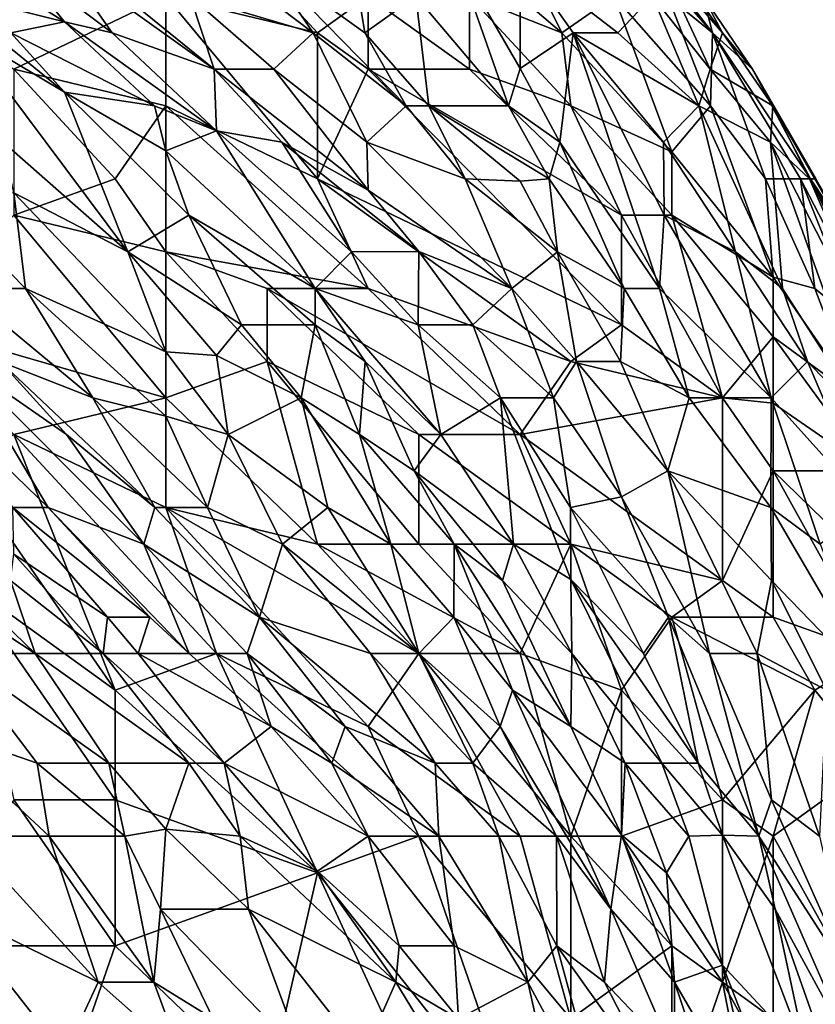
# Model space of a CAD drawing. Extents: x -0.3 to 0.3, y -0.266 to 0.266.
# Tile 428 of 430: x 0.253 to 0.279, y 0.211 to 0.243. Entities that reach past the tile are written whole.
import ezdxf

# ---------------------------------------------------------------- set-up
doc = ezdxf.new("R2010")
doc.units = 0

msp = doc.modelspace()

# ---------------------------------------------------------------- linework, layer by layer
for points in [[(0.275835, 0.243686, 1.161693), (0.272479, 0.247269, 1.163254), (0.276139, 0.242492, 1.166377)], [(0.276139, 0.242492, 1.166377), (0.272479, 0.247269, 1.163254), (0.273155, 0.2459, 1.166377)], [(0.254948, 0.242847, 1.063336), (0.249982, 0.245984, 1.061775), (0.253293, 0.244905, 1.071142)], [(0.254948, 0.242847, 1.063336), (0.251615, 0.243686, 1.049285), (0.249982, 0.245984, 1.061775)], [(0.25984, 0.241297, 1.078948), (0.254832, 0.24488, 1.078948), (0.25397, 0.246074, 1.083632)], [(0.259059, 0.243686, 1.089877), (0.25984, 0.241297, 1.078948), (0.25397, 0.246074, 1.083632)], [(0.258258, 0.243686, 1.178589), (0.263224, 0.242492, 1.178152), (0.259914, 0.246074, 1.176964)], [(0.263224, 0.242492, 1.178152), (0.264879, 0.243686, 1.177043), (0.259914, 0.246074, 1.176964)], [(0.264763, 0.242492, 1.105489), (0.261438, 0.24488, 1.103928), (0.264181, 0.246074, 1.117979)], [(0.266438, 0.243686, 1.116418), (0.264763, 0.242492, 1.105489), (0.264181, 0.246074, 1.117979)], [(0.276139, 0.242492, 1.166377), (0.273155, 0.2459, 1.166377), (0.27467, 0.243686, 1.167938)], [(0.26819, 0.245075, 1.174183), (0.271211, 0.242492, 1.174183), (0.269845, 0.245264, 1.172621)], [(0.271211, 0.242492, 1.174183), (0.26819, 0.245075, 1.174183), (0.26819, 0.243686, 1.175424)], [(0.272925, 0.243686, 1.17106), (0.269845, 0.245264, 1.172621), (0.271211, 0.242492, 1.174183)], [(0.253293, 0.241297, 1.179959), (0.258258, 0.243686, 1.178589), (0.248327, 0.24488, 1.178568)], [(0.256503, 0.242492, 1.069581), (0.254948, 0.242847, 1.063336), (0.253293, 0.244905, 1.071142)], [(0.254832, 0.24488, 1.078948), (0.256503, 0.242492, 1.069581), (0.253293, 0.244905, 1.071142)], [(0.256503, 0.242492, 1.069581), (0.254832, 0.24488, 1.078948), (0.25984, 0.241297, 1.078948)], [(0.259914, 0.24488, 1.098864), (0.263077, 0.242492, 1.099244), (0.259059, 0.243686, 1.089877)], [(0.261438, 0.24488, 1.103928), (0.263077, 0.242492, 1.099244), (0.259914, 0.24488, 1.098864)], [(0.264763, 0.242492, 1.105489), (0.266115, 0.240103, 1.100805), (0.261438, 0.24488, 1.103928)], [(0.263077, 0.242492, 1.099244), (0.261438, 0.24488, 1.103928), (0.266115, 0.240103, 1.100805)], [(0.269466, 0.240103, 1.114856), (0.266438, 0.243686, 1.116418), (0.267791, 0.24488, 1.125785)], [(0.269845, 0.244954, 1.133591), (0.269845, 0.24132, 1.121101), (0.267791, 0.24488, 1.125785)], [(0.269845, 0.24132, 1.121101), (0.269466, 0.240103, 1.114856), (0.267791, 0.24488, 1.125785)], [(0.27417, 0.243686, 1.147642), (0.273045, 0.242492, 1.138275), (0.269845, 0.244954, 1.133591)], [(0.271575, 0.242492, 1.13203), (0.269845, 0.244954, 1.133591), (0.273045, 0.242492, 1.138275)], [(0.269845, 0.24132, 1.121101), (0.269845, 0.244954, 1.133591), (0.271575, 0.242492, 1.13203)], [(0.274394, 0.24488, 1.153887), (0.276058, 0.241297, 1.149203), (0.27417, 0.243686, 1.147642)], [(0.274394, 0.24488, 1.153887), (0.274772, 0.24488, 1.157009), (0.276465, 0.242492, 1.157009)], [(0.276058, 0.241297, 1.149203), (0.274394, 0.24488, 1.153887), (0.276465, 0.242492, 1.157009)], [(0.274772, 0.24488, 1.157009), (0.275835, 0.243686, 1.161693), (0.276465, 0.242492, 1.157009)], [(0.254948, 0.240547, 1.046163), (0.251095, 0.243686, 1.046163), (0.253189, 0.242492, 1.049285)], [(0.251637, 0.242515, 1.041479), (0.251095, 0.243686, 1.046163), (0.254948, 0.240547, 1.046163)], [(0.251615, 0.243686, 1.049285), (0.254948, 0.242847, 1.063336), (0.253189, 0.242492, 1.049285)], [(0.253293, 0.241297, 1.179959), (0.258258, 0.240103, 1.180064), (0.258258, 0.243686, 1.178589)], [(0.258258, 0.243686, 1.178589), (0.263224, 0.237714, 1.180074), (0.263224, 0.242492, 1.178152)], [(0.258258, 0.240103, 1.180064), (0.263224, 0.237714, 1.180074), (0.258258, 0.243686, 1.178589)], [(0.261789, 0.241297, 1.088316), (0.259059, 0.243686, 1.089877), (0.263077, 0.242492, 1.099244)], [(0.25984, 0.241297, 1.078948), (0.259059, 0.243686, 1.089877), (0.261789, 0.241297, 1.088316)], [(0.264879, 0.241297, 1.178199), (0.264879, 0.243686, 1.177043), (0.263224, 0.242492, 1.178152)], [(0.266438, 0.243686, 1.116418), (0.266862, 0.240103, 1.103928), (0.264763, 0.242492, 1.105489)], [(0.26819, 0.241297, 1.176887), (0.26819, 0.243686, 1.175424), (0.264879, 0.243686, 1.177043)], [(0.26819, 0.241297, 1.176887), (0.264879, 0.243686, 1.177043), (0.264879, 0.241297, 1.178199)], [(0.266862, 0.240103, 1.103928), (0.266438, 0.243686, 1.116418), (0.269466, 0.240103, 1.114856)], [(0.2715, 0.240103, 1.175685), (0.26819, 0.243686, 1.175424), (0.26819, 0.241297, 1.176887)], [(0.26819, 0.243686, 1.175424), (0.2715, 0.240103, 1.175685), (0.271211, 0.242492, 1.174183)], [(0.272925, 0.243686, 1.17106), (0.271211, 0.242492, 1.174183), (0.274811, 0.238594, 1.174183)], [(0.27467, 0.243686, 1.167938), (0.272925, 0.243686, 1.17106), (0.276068, 0.240103, 1.17106)], [(0.272925, 0.243686, 1.17106), (0.274811, 0.238594, 1.174183), (0.276068, 0.240103, 1.17106)], [(0.27417, 0.243686, 1.147642), (0.27569, 0.240103, 1.142958), (0.273045, 0.242492, 1.138275)], [(0.276058, 0.241297, 1.149203), (0.27569, 0.240103, 1.142958), (0.27417, 0.243686, 1.147642)], [(0.27467, 0.243686, 1.167938), (0.276068, 0.240103, 1.17106), (0.276139, 0.242492, 1.166377)], [(0.27744, 0.241297, 1.163254), (0.275835, 0.243686, 1.161693), (0.276139, 0.242492, 1.166377)], [(0.276465, 0.242492, 1.157009), (0.275835, 0.243686, 1.161693), (0.27744, 0.241297, 1.163254)], [(0.257892, 0.240103, 1.060214), (0.253189, 0.242492, 1.049285), (0.254948, 0.242847, 1.063336)], [(0.254948, 0.242847, 1.063336), (0.256503, 0.242492, 1.069581), (0.259914, 0.239285, 1.066459)], [(0.259914, 0.239285, 1.066459), (0.257892, 0.240103, 1.060214), (0.254948, 0.242847, 1.063336)], [(0.257014, 0.235326, 1.028989), (0.251637, 0.242515, 1.041479), (0.254948, 0.240547, 1.046163)], [(0.251637, 0.242515, 1.041479), (0.257014, 0.235326, 1.028989), (0.252944, 0.238909, 1.028989)], [(0.253189, 0.242492, 1.049285), (0.257892, 0.240103, 1.060214), (0.254948, 0.240547, 1.046163)], [(0.25984, 0.241297, 1.078948), (0.259914, 0.239285, 1.066459), (0.256503, 0.242492, 1.069581)], [(0.264836, 0.238909, 1.089877), (0.261789, 0.241297, 1.088316), (0.263077, 0.242492, 1.099244)], [(0.264836, 0.238909, 1.089877), (0.263077, 0.242492, 1.099244), (0.266115, 0.240103, 1.100805)], [(0.263224, 0.242492, 1.178152), (0.263224, 0.237714, 1.180074), (0.264879, 0.241297, 1.178199)], [(0.266115, 0.240103, 1.100805), (0.264763, 0.242492, 1.105489), (0.266862, 0.240103, 1.103928)], [(0.271145, 0.238909, 1.117979), (0.269845, 0.24132, 1.121101), (0.271575, 0.242492, 1.13203)], [(0.274408, 0.234132, 1.116418), (0.271145, 0.238909, 1.117979), (0.271575, 0.242492, 1.13203)], [(0.274811, 0.238594, 1.174183), (0.271211, 0.242492, 1.174183), (0.2715, 0.240103, 1.175685)], [(0.274531, 0.238909, 1.133591), (0.271575, 0.242492, 1.13203), (0.27569, 0.240103, 1.142958)], [(0.271575, 0.242492, 1.13203), (0.273045, 0.242492, 1.138275), (0.27569, 0.240103, 1.142958)], [(0.271575, 0.242492, 1.13203), (0.274531, 0.238909, 1.133591), (0.274556, 0.23652, 1.125785)], [(0.274408, 0.234132, 1.116418), (0.271575, 0.242492, 1.13203), (0.274556, 0.23652, 1.125785)], [(0.278106, 0.240103, 1.158571), (0.276058, 0.241297, 1.149203), (0.276465, 0.242492, 1.157009)], [(0.276139, 0.242492, 1.166377), (0.276068, 0.240103, 1.17106), (0.277869, 0.237714, 1.17106)], [(0.279013, 0.237714, 1.167938), (0.276139, 0.242492, 1.166377), (0.277869, 0.237714, 1.17106)], [(0.279013, 0.237714, 1.167938), (0.279336, 0.237714, 1.166377), (0.276139, 0.242492, 1.166377)], [(0.279336, 0.237714, 1.166377), (0.27744, 0.241297, 1.163254), (0.276139, 0.242492, 1.166377)], [(0.278106, 0.240103, 1.158571), (0.276465, 0.242492, 1.157009), (0.27744, 0.241297, 1.163254)], [(0.258258, 0.240103, 1.180064), (0.253293, 0.241297, 1.179959), (0.256603, 0.237714, 1.180972)], [(0.256603, 0.237714, 1.180972), (0.253293, 0.241297, 1.179959), (0.253293, 0.23652, 1.181538)], [(0.264879, 0.237344, 1.082071), (0.25984, 0.241297, 1.078948), (0.261789, 0.241297, 1.088316)], [(0.264879, 0.237344, 1.082071), (0.262052, 0.238909, 1.075826), (0.25984, 0.241297, 1.078948)], [(0.262052, 0.238909, 1.075826), (0.259914, 0.239285, 1.066459), (0.25984, 0.241297, 1.078948)], [(0.264879, 0.237344, 1.082071), (0.261789, 0.241297, 1.088316), (0.264836, 0.238909, 1.089877)], [(0.273155, 0.232937, 1.178676), (0.264879, 0.241297, 1.178199), (0.263224, 0.237714, 1.180074)], [(0.273155, 0.23652, 1.176782), (0.26819, 0.241297, 1.176887), (0.264879, 0.241297, 1.178199)], [(0.273155, 0.232937, 1.178676), (0.273155, 0.23652, 1.176782), (0.264879, 0.241297, 1.178199)], [(0.2715, 0.240103, 1.175685), (0.26819, 0.241297, 1.176887), (0.273155, 0.23652, 1.176782)], [(0.269466, 0.240103, 1.114856), (0.269845, 0.24132, 1.121101), (0.271145, 0.238909, 1.117979)], [(0.27569, 0.240103, 1.142958), (0.276058, 0.241297, 1.149203), (0.278031, 0.238909, 1.152326)], [(0.278031, 0.238909, 1.152326), (0.276058, 0.241297, 1.149203), (0.278106, 0.240103, 1.158571)], [(0.27951, 0.237714, 1.164815), (0.27744, 0.241297, 1.163254), (0.279336, 0.237714, 1.166377)], [(0.280849, 0.235326, 1.160132), (0.27744, 0.241297, 1.163254), (0.27951, 0.237714, 1.164815)], [(0.278106, 0.240103, 1.158571), (0.27744, 0.241297, 1.163254), (0.280849, 0.235326, 1.160132)], [(0.254948, 0.240547, 1.046163), (0.257892, 0.240103, 1.060214), (0.258258, 0.238632, 1.052408)], [(0.259017, 0.23652, 1.044602), (0.254948, 0.240547, 1.046163), (0.258258, 0.238632, 1.052408)], [(0.259017, 0.23652, 1.044602), (0.257014, 0.235326, 1.028989), (0.254948, 0.240547, 1.046163)], [(0.258258, 0.235326, 1.181716), (0.258258, 0.240103, 1.180064), (0.256603, 0.237714, 1.180972)], [(0.258258, 0.238632, 1.052408), (0.257892, 0.240103, 1.060214), (0.259914, 0.239285, 1.066459)], [(0.264879, 0.234132, 1.180908), (0.263224, 0.237714, 1.180074), (0.258258, 0.240103, 1.180064)], [(0.264879, 0.234132, 1.180908), (0.258258, 0.240103, 1.180064), (0.258258, 0.235326, 1.181716)], [(0.264836, 0.238909, 1.089877), (0.266115, 0.240103, 1.100805), (0.268045, 0.237714, 1.099244)], [(0.266115, 0.240103, 1.100805), (0.266862, 0.240103, 1.103928), (0.268045, 0.237714, 1.099244)], [(0.270793, 0.237714, 1.111734), (0.266862, 0.240103, 1.103928), (0.269466, 0.240103, 1.114856)], [(0.269845, 0.237634, 1.10705), (0.266862, 0.240103, 1.103928), (0.270793, 0.237714, 1.111734)], [(0.268045, 0.237714, 1.099244), (0.266862, 0.240103, 1.103928), (0.269845, 0.237634, 1.10705)], [(0.270793, 0.237714, 1.111734), (0.269466, 0.240103, 1.114856), (0.271145, 0.238909, 1.117979)], [(0.274811, 0.23652, 1.175675), (0.2715, 0.240103, 1.175685), (0.273155, 0.23652, 1.176782)], [(0.2715, 0.240103, 1.175685), (0.274811, 0.23652, 1.175675), (0.274811, 0.238594, 1.174183)], [(0.276886, 0.235326, 1.133591), (0.274531, 0.238909, 1.133591), (0.27569, 0.240103, 1.142958)], [(0.276068, 0.240103, 1.17106), (0.274811, 0.238594, 1.174183), (0.278121, 0.234494, 1.174183)], [(0.278428, 0.234132, 1.138275), (0.27569, 0.240103, 1.142958), (0.278031, 0.238909, 1.152326)], [(0.278428, 0.234132, 1.138275), (0.276886, 0.235326, 1.133591), (0.27569, 0.240103, 1.142958)], [(0.276068, 0.240103, 1.17106), (0.278121, 0.234494, 1.174183), (0.277869, 0.237714, 1.17106)], [(0.278031, 0.238909, 1.152326), (0.278106, 0.240103, 1.158571), (0.279312, 0.237714, 1.157009)], [(0.279312, 0.237714, 1.157009), (0.278106, 0.240103, 1.158571), (0.280849, 0.235326, 1.160132)], [(0.258258, 0.238632, 1.052408), (0.259914, 0.239285, 1.066459), (0.263143, 0.234132, 1.053969)], [(0.264327, 0.235326, 1.06802), (0.259914, 0.239285, 1.066459), (0.262052, 0.238909, 1.075826)], [(0.263143, 0.234132, 1.053969), (0.259914, 0.239285, 1.066459), (0.264327, 0.235326, 1.06802)], [(0.253293, 0.237258, 1.021183), (0.252944, 0.238909, 1.028989), (0.257014, 0.235326, 1.028989)], [(0.264879, 0.237344, 1.082071), (0.266534, 0.235342, 1.08051), (0.262052, 0.238909, 1.075826)], [(0.266534, 0.235342, 1.08051), (0.264327, 0.235326, 1.06802), (0.262052, 0.238909, 1.075826)], [(0.264836, 0.238909, 1.089877), (0.268045, 0.237714, 1.099244), (0.269575, 0.234132, 1.091438)], [(0.264836, 0.238909, 1.089877), (0.269575, 0.234132, 1.091438), (0.264879, 0.237344, 1.082071)], [(0.270793, 0.237714, 1.111734), (0.271145, 0.238909, 1.117979), (0.273244, 0.234132, 1.110173)], [(0.274408, 0.234132, 1.116418), (0.273244, 0.234132, 1.110173), (0.271145, 0.238909, 1.117979)], [(0.274556, 0.23652, 1.125785), (0.274531, 0.238909, 1.133591), (0.276886, 0.235326, 1.133591)], [(0.278031, 0.238909, 1.152326), (0.279312, 0.237714, 1.157009), (0.28294, 0.229355, 1.152326)], [(0.281431, 0.22944, 1.141397), (0.278031, 0.238909, 1.152326), (0.28294, 0.229355, 1.152326)], [(0.278031, 0.238909, 1.152326), (0.281431, 0.22944, 1.141397), (0.278428, 0.234132, 1.138275)], [(0.263143, 0.234132, 1.053969), (0.259017, 0.23652, 1.044602), (0.258258, 0.238632, 1.052408)], [(0.274811, 0.238594, 1.174183), (0.274811, 0.23652, 1.175675), (0.278121, 0.234494, 1.174183)], [(0.25367, 0.234132, 1.005571), (0.250156, 0.237714, 1.008694), (0.253293, 0.237258, 1.021183)], [(0.250156, 0.237714, 1.008694), (0.25367, 0.234132, 1.005571), (0.251556, 0.234132, 0.994643)], [(0.258258, 0.235326, 1.181716), (0.256603, 0.237714, 1.180972), (0.253293, 0.23652, 1.181538)], [(0.273155, 0.232937, 1.178676), (0.263224, 0.237714, 1.180074), (0.2715, 0.231743, 1.180001)], [(0.264879, 0.234132, 1.180908), (0.2715, 0.231743, 1.180001), (0.263224, 0.237714, 1.180074)], [(0.268045, 0.237714, 1.099244), (0.269845, 0.237634, 1.10705), (0.271068, 0.235326, 1.103928)], [(0.269575, 0.234132, 1.091438), (0.268045, 0.237714, 1.099244), (0.271068, 0.235326, 1.103928)], [(0.270793, 0.237714, 1.111734), (0.271068, 0.235326, 1.103928), (0.269845, 0.237634, 1.10705)], [(0.271068, 0.235326, 1.103928), (0.270793, 0.237714, 1.111734), (0.273244, 0.234132, 1.110173)], [(0.277869, 0.237714, 1.17106), (0.279485, 0.234132, 1.172621), (0.279013, 0.237714, 1.167938)], [(0.277869, 0.237714, 1.17106), (0.278121, 0.234494, 1.174183), (0.279485, 0.234132, 1.172621)], [(0.279013, 0.237714, 1.167938), (0.279485, 0.234132, 1.172621), (0.280917, 0.232937, 1.17106)], [(0.282728, 0.230549, 1.169499), (0.279013, 0.237714, 1.167938), (0.280917, 0.232937, 1.17106)], [(0.279336, 0.237714, 1.166377), (0.279013, 0.237714, 1.167938), (0.282728, 0.230549, 1.169499)], [(0.279312, 0.237714, 1.157009), (0.280849, 0.235326, 1.160132), (0.283169, 0.230549, 1.160132)], [(0.283169, 0.230549, 1.160132), (0.28294, 0.229355, 1.152326), (0.279312, 0.237714, 1.157009)], [(0.280919, 0.235326, 1.163254), (0.27951, 0.237714, 1.164815), (0.279336, 0.237714, 1.166377)], [(0.279336, 0.237714, 1.166377), (0.282999, 0.230549, 1.167938), (0.280919, 0.235326, 1.163254)], [(0.282728, 0.230549, 1.169499), (0.282999, 0.230549, 1.167938), (0.279336, 0.237714, 1.166377)], [(0.266534, 0.235342, 1.08051), (0.264879, 0.237344, 1.082071), (0.269575, 0.234132, 1.091438)], [(0.257014, 0.235326, 1.028989), (0.258258, 0.232059, 1.018061), (0.253293, 0.237258, 1.021183)], [(0.253293, 0.237258, 1.021183), (0.258258, 0.232059, 1.018061), (0.25367, 0.234132, 1.005571)], [(0.258258, 0.230549, 1.183109), (0.253293, 0.23652, 1.181538), (0.249982, 0.232937, 1.182178)], [(0.258258, 0.230549, 1.183109), (0.258258, 0.235326, 1.181716), (0.253293, 0.23652, 1.181538)], [(0.260734, 0.232937, 1.035234), (0.257014, 0.235326, 1.028989), (0.259017, 0.23652, 1.044602)], [(0.263143, 0.234132, 1.053969), (0.263142, 0.232937, 1.047724), (0.259017, 0.23652, 1.044602)], [(0.263142, 0.232937, 1.047724), (0.260734, 0.232937, 1.035234), (0.259017, 0.23652, 1.044602)], [(0.276466, 0.230549, 1.178306), (0.274811, 0.23652, 1.175675), (0.273155, 0.23652, 1.176782)], [(0.276466, 0.230549, 1.178306), (0.273155, 0.23652, 1.176782), (0.273155, 0.232937, 1.178676)], [(0.278059, 0.230549, 1.124224), (0.274408, 0.234132, 1.116418), (0.274556, 0.23652, 1.125785)], [(0.278059, 0.230549, 1.124224), (0.274556, 0.23652, 1.125785), (0.276886, 0.235326, 1.133591)], [(0.276466, 0.230549, 1.178306), (0.278121, 0.232544, 1.175744), (0.274811, 0.23652, 1.175675)], [(0.274811, 0.23652, 1.175675), (0.278121, 0.232544, 1.175744), (0.278121, 0.234494, 1.174183)], [(0.259914, 0.231939, 1.025867), (0.257014, 0.235326, 1.028989), (0.260734, 0.232937, 1.035234)], [(0.258258, 0.232059, 1.018061), (0.257014, 0.235326, 1.028989), (0.259914, 0.231939, 1.025867)], [(0.261569, 0.234132, 1.181663), (0.264879, 0.234132, 1.180908), (0.258258, 0.235326, 1.181716)], [(0.261569, 0.234132, 1.181663), (0.258258, 0.235326, 1.181716), (0.261569, 0.231743, 1.18237)], [(0.261569, 0.231743, 1.18237), (0.258258, 0.235326, 1.181716), (0.258258, 0.230549, 1.183109)], [(0.263143, 0.234132, 1.053969), (0.264327, 0.235326, 1.06802), (0.266516, 0.232937, 1.06802)], [(0.266516, 0.232937, 1.06802), (0.264327, 0.235326, 1.06802), (0.266534, 0.235342, 1.08051)], [(0.268301, 0.232937, 1.078948), (0.266516, 0.232937, 1.06802), (0.266534, 0.235342, 1.08051)], [(0.268301, 0.232937, 1.078948), (0.266534, 0.235342, 1.08051), (0.269575, 0.234132, 1.091438)], [(0.271686, 0.231743, 1.092999), (0.269575, 0.234132, 1.091438), (0.271068, 0.235326, 1.103928)], [(0.27313, 0.231743, 1.100805), (0.271068, 0.235326, 1.103928), (0.273244, 0.234132, 1.110173)], [(0.271686, 0.231743, 1.092999), (0.271068, 0.235326, 1.103928), (0.27313, 0.231743, 1.100805)], [(0.276886, 0.235326, 1.133591), (0.278428, 0.234132, 1.138275), (0.279238, 0.231743, 1.135152)], [(0.278059, 0.230549, 1.124224), (0.276886, 0.235326, 1.133591), (0.279238, 0.231743, 1.135152)], [(0.278121, 0.232544, 1.175744), (0.280843, 0.230549, 1.174183), (0.278121, 0.234494, 1.174183)], [(0.279485, 0.234132, 1.172621), (0.278121, 0.234494, 1.174183), (0.280843, 0.230549, 1.174183)], [(0.25367, 0.234132, 1.005571), (0.25587, 0.230549, 0.997765), (0.251556, 0.234132, 0.994643)], [(0.25587, 0.230549, 0.997765), (0.252839, 0.231743, 0.988398), (0.251556, 0.234132, 0.994643)], [(0.258258, 0.229948, 1.007132), (0.25367, 0.234132, 1.005571), (0.258258, 0.232059, 1.018061)], [(0.25587, 0.230549, 0.997765), (0.25367, 0.234132, 1.005571), (0.258258, 0.229948, 1.007132)], [(0.261569, 0.234132, 1.181663), (0.269845, 0.229355, 1.181724), (0.264879, 0.234132, 1.180908)], [(0.266534, 0.229355, 1.182408), (0.269845, 0.229355, 1.181724), (0.261569, 0.234132, 1.181663)], [(0.266534, 0.229355, 1.182408), (0.261569, 0.234132, 1.181663), (0.261569, 0.231743, 1.18237)], [(0.264773, 0.231743, 1.050846), (0.263142, 0.232937, 1.047724), (0.263143, 0.234132, 1.053969)], [(0.267255, 0.229355, 1.053969), (0.263143, 0.234132, 1.053969), (0.266516, 0.232937, 1.06802)], [(0.264773, 0.231743, 1.050846), (0.263143, 0.234132, 1.053969), (0.267255, 0.229355, 1.053969)], [(0.269845, 0.229355, 1.181724), (0.2715, 0.231743, 1.180001), (0.264879, 0.234132, 1.180908)], [(0.268301, 0.232937, 1.078948), (0.269575, 0.234132, 1.091438), (0.270934, 0.230549, 1.083632)], [(0.270934, 0.230549, 1.083632), (0.269575, 0.234132, 1.091438), (0.271686, 0.231743, 1.092999)], [(0.273244, 0.234132, 1.110173), (0.275371, 0.230549, 1.108611), (0.27313, 0.231743, 1.100805)], [(0.273244, 0.234132, 1.110173), (0.274408, 0.234132, 1.116418), (0.275371, 0.230549, 1.108611)], [(0.275371, 0.230549, 1.108611), (0.274408, 0.234132, 1.116418), (0.278059, 0.230549, 1.124224)], [(0.279238, 0.231743, 1.135152), (0.278428, 0.234132, 1.138275), (0.281431, 0.22944, 1.141397)], [(0.279485, 0.234132, 1.172621), (0.280843, 0.230549, 1.174183), (0.280917, 0.232937, 1.17106)], [(0.253293, 0.229355, 1.183164), (0.258258, 0.230549, 1.183109), (0.249982, 0.232937, 1.182178)], [(0.262682, 0.230549, 1.033673), (0.259914, 0.231939, 1.025867), (0.260734, 0.232937, 1.035234)], [(0.263142, 0.232937, 1.047724), (0.262682, 0.230549, 1.033673), (0.260734, 0.232937, 1.035234)], [(0.26459, 0.229355, 1.038357), (0.262682, 0.230549, 1.033673), (0.263142, 0.232937, 1.047724)], [(0.26459, 0.229355, 1.038357), (0.263142, 0.232937, 1.047724), (0.264773, 0.231743, 1.050846)], [(0.268301, 0.232937, 1.078948), (0.269207, 0.230549, 1.072703), (0.266516, 0.232937, 1.06802)], [(0.267255, 0.229355, 1.053969), (0.266516, 0.232937, 1.06802), (0.269207, 0.230549, 1.072703)], [(0.269207, 0.230549, 1.072703), (0.268301, 0.232937, 1.078948), (0.270934, 0.230549, 1.083632)], [(0.276466, 0.230549, 1.178306), (0.273155, 0.232937, 1.178676), (0.2715, 0.231743, 1.180001)], [(0.278121, 0.232544, 1.175744), (0.276466, 0.230549, 1.178306), (0.278121, 0.23038, 1.177305)], [(0.280843, 0.230549, 1.174183), (0.278121, 0.232544, 1.175744), (0.28132, 0.22816, 1.175744)], [(0.278121, 0.232544, 1.175744), (0.278121, 0.23038, 1.177305), (0.28132, 0.22816, 1.175744)], [(0.258258, 0.232059, 1.018061), (0.259914, 0.231939, 1.025867), (0.260297, 0.229355, 1.014938)], [(0.258258, 0.232059, 1.018061), (0.260297, 0.229355, 1.014938), (0.258258, 0.229948, 1.007132)], [(0.262682, 0.230549, 1.033673), (0.260297, 0.229355, 1.014938), (0.259914, 0.231939, 1.025867)], [(0.252839, 0.231743, 0.988398), (0.25501, 0.229355, 0.986837), (0.251567, 0.231743, 0.982153)], [(0.257545, 0.225772, 0.982153), (0.251567, 0.231743, 0.982153), (0.25501, 0.229355, 0.986837)], [(0.254415, 0.226966, 0.971224), (0.251939, 0.229355, 0.971224), (0.251567, 0.231743, 0.982153)], [(0.257545, 0.225772, 0.982153), (0.254415, 0.226966, 0.971224), (0.251567, 0.231743, 0.982153)], [(0.25587, 0.230549, 0.997765), (0.257896, 0.226966, 0.989959), (0.252839, 0.231743, 0.988398)], [(0.257896, 0.226966, 0.989959), (0.25501, 0.229355, 0.986837), (0.252839, 0.231743, 0.988398)], [(0.263224, 0.225772, 1.184086), (0.261569, 0.231743, 1.18237), (0.258258, 0.230549, 1.183109)], [(0.266534, 0.225772, 1.183791), (0.266534, 0.229355, 1.182408), (0.261569, 0.231743, 1.18237)], [(0.263224, 0.225772, 1.184086), (0.266534, 0.225772, 1.183791), (0.261569, 0.231743, 1.18237)], [(0.26459, 0.229355, 1.038357), (0.264773, 0.231743, 1.050846), (0.266379, 0.22816, 1.04304)], [(0.266379, 0.22816, 1.04304), (0.264773, 0.231743, 1.050846), (0.267255, 0.229355, 1.053969)], [(0.276466, 0.230549, 1.178306), (0.2715, 0.231743, 1.180001), (0.269845, 0.229355, 1.181724)], [(0.270934, 0.230549, 1.083632), (0.271686, 0.231743, 1.092999), (0.273155, 0.227318, 1.083632)], [(0.271686, 0.231743, 1.092999), (0.27313, 0.231743, 1.100805), (0.274676, 0.22816, 1.096122)], [(0.273155, 0.227318, 1.083632), (0.271686, 0.231743, 1.092999), (0.274676, 0.22816, 1.096122)], [(0.274676, 0.22816, 1.096122), (0.27313, 0.231743, 1.100805), (0.275371, 0.230549, 1.108611)], [(0.279238, 0.231743, 1.135152), (0.281278, 0.226966, 1.13203), (0.278059, 0.230549, 1.124224)], [(0.281278, 0.226966, 1.13203), (0.279238, 0.231743, 1.135152), (0.281431, 0.22944, 1.141397)], [(0.258258, 0.226966, 1.1839), (0.258258, 0.230549, 1.183109), (0.253293, 0.229355, 1.183164)], [(0.259623, 0.226966, 0.999326), (0.25587, 0.230549, 0.997765), (0.258258, 0.229948, 1.007132)], [(0.259623, 0.226966, 0.999326), (0.257896, 0.226966, 0.989959), (0.25587, 0.230549, 0.997765)], [(0.263224, 0.225772, 1.184086), (0.258258, 0.230549, 1.183109), (0.258258, 0.226966, 1.1839)], [(0.262682, 0.230549, 1.033673), (0.263555, 0.226966, 1.021183), (0.260297, 0.229355, 1.014938)], [(0.265621, 0.225772, 1.027428), (0.262682, 0.230549, 1.033673), (0.26459, 0.229355, 1.038357)], [(0.263555, 0.226966, 1.021183), (0.262682, 0.230549, 1.033673), (0.265621, 0.225772, 1.027428)], [(0.267255, 0.229355, 1.053969), (0.269207, 0.230549, 1.072703), (0.26963, 0.225772, 1.052408)], [(0.271492, 0.226966, 1.071142), (0.269207, 0.230549, 1.072703), (0.270934, 0.230549, 1.083632)], [(0.2715, 0.224617, 1.060214), (0.269207, 0.230549, 1.072703), (0.271492, 0.226966, 1.071142)], [(0.26963, 0.225772, 1.052408), (0.269207, 0.230549, 1.072703), (0.2715, 0.224617, 1.060214)], [(0.276466, 0.224578, 1.181821), (0.276466, 0.230549, 1.178306), (0.269845, 0.229355, 1.181724)], [(0.270934, 0.230549, 1.083632), (0.273155, 0.227318, 1.083632), (0.271492, 0.226966, 1.071142)], [(0.278047, 0.226966, 1.111734), (0.274676, 0.22816, 1.096122), (0.275371, 0.230549, 1.108611)], [(0.275371, 0.230549, 1.108611), (0.278059, 0.230549, 1.124224), (0.278047, 0.226966, 1.111734)], [(0.278121, 0.22816, 1.178779), (0.278121, 0.23038, 1.177305), (0.276466, 0.230549, 1.178306)], [(0.276466, 0.224578, 1.181821), (0.278121, 0.22816, 1.178779), (0.276466, 0.230549, 1.178306)], [(0.278047, 0.226966, 1.111734), (0.278059, 0.230549, 1.124224), (0.27966, 0.225772, 1.117979)], [(0.27966, 0.225772, 1.117979), (0.278059, 0.230549, 1.124224), (0.281278, 0.226966, 1.13203)], [(0.278121, 0.22816, 1.178779), (0.28132, 0.22816, 1.175744), (0.278121, 0.23038, 1.177305)], [(0.258258, 0.229948, 1.007132), (0.260297, 0.229355, 1.014938), (0.259623, 0.226966, 0.999326)], [(0.253293, 0.229355, 1.183164), (0.251637, 0.22816, 1.183116), (0.256603, 0.220995, 1.184611)], [(0.254415, 0.226966, 0.971224), (0.253257, 0.226966, 0.964979), (0.251939, 0.229355, 0.971224)], [(0.259914, 0.222189, 1.184895), (0.258258, 0.226966, 1.1839), (0.253293, 0.229355, 1.183164)], [(0.256603, 0.220995, 1.184611), (0.259914, 0.222189, 1.184895), (0.253293, 0.229355, 1.183164)], [(0.257545, 0.225772, 0.982153), (0.25501, 0.229355, 0.986837), (0.257896, 0.226966, 0.989959)], [(0.259623, 0.226966, 0.999326), (0.260297, 0.229355, 1.014938), (0.262073, 0.225772, 1.007132)], [(0.262073, 0.225772, 1.007132), (0.260297, 0.229355, 1.014938), (0.263555, 0.226966, 1.021183)], [(0.266379, 0.22816, 1.04304), (0.267693, 0.225772, 1.039918), (0.26459, 0.229355, 1.038357)], [(0.267693, 0.225772, 1.039918), (0.265621, 0.225772, 1.027428), (0.26459, 0.229355, 1.038357)], [(0.266379, 0.22816, 1.04304), (0.267255, 0.229355, 1.053969), (0.26963, 0.225772, 1.052408)], [(0.266534, 0.225772, 1.183791), (0.2715, 0.225772, 1.182979), (0.266534, 0.229355, 1.182408)], [(0.2715, 0.225772, 1.182979), (0.269845, 0.229355, 1.181724), (0.266534, 0.229355, 1.182408)], [(0.269845, 0.229355, 1.181724), (0.2715, 0.225772, 1.182979), (0.276466, 0.224578, 1.181821)], [(0.251637, 0.224578, 1.183379), (0.256603, 0.220995, 1.184611), (0.251637, 0.22816, 1.183116)], [(0.267693, 0.225772, 1.039918), (0.266379, 0.22816, 1.04304), (0.269274, 0.224578, 1.044602)], [(0.269274, 0.224578, 1.044602), (0.266379, 0.22816, 1.04304), (0.26963, 0.225772, 1.052408)], [(0.273155, 0.227318, 1.083632), (0.274676, 0.22816, 1.096122), (0.276037, 0.222189, 1.082071)], [(0.274676, 0.22816, 1.096122), (0.278047, 0.226966, 1.111734), (0.278066, 0.224578, 1.103928)], [(0.278066, 0.224578, 1.103928), (0.2776, 0.222189, 1.092999), (0.274676, 0.22816, 1.096122)], [(0.276037, 0.222189, 1.082071), (0.274676, 0.22816, 1.096122), (0.2776, 0.222189, 1.092999)], [(0.278121, 0.223383, 1.181603), (0.278121, 0.22816, 1.178779), (0.276466, 0.224578, 1.181821)], [(0.28132, 0.22816, 1.175744), (0.278121, 0.22816, 1.178779), (0.283037, 0.223383, 1.177305)], [(0.278121, 0.22816, 1.178779), (0.278121, 0.223383, 1.181603), (0.281431, 0.222189, 1.179888)], [(0.281431, 0.222189, 1.179888), (0.283037, 0.223383, 1.177305), (0.278121, 0.22816, 1.178779)], [(0.273155, 0.227318, 1.083632), (0.274692, 0.223383, 1.077387), (0.271492, 0.226966, 1.071142)], [(0.276037, 0.222189, 1.082071), (0.274692, 0.223383, 1.077387), (0.273155, 0.227318, 1.083632)], [(0.253293, 0.225445, 0.957173), (0.253257, 0.226966, 0.964979), (0.256349, 0.223383, 0.963418)], [(0.253257, 0.226966, 0.964979), (0.254415, 0.226966, 0.971224), (0.257736, 0.223383, 0.971224)], [(0.256349, 0.223383, 0.963418), (0.253257, 0.226966, 0.964979), (0.257736, 0.223383, 0.971224)], [(0.254415, 0.226966, 0.971224), (0.257545, 0.225772, 0.982153), (0.259021, 0.222189, 0.972786)], [(0.254415, 0.226966, 0.971224), (0.259021, 0.222189, 0.972786), (0.257736, 0.223383, 0.971224)], [(0.257896, 0.226966, 0.989959), (0.261325, 0.223383, 0.99152), (0.257545, 0.225772, 0.982153)], [(0.259623, 0.226966, 0.999326), (0.261325, 0.223383, 0.99152), (0.257896, 0.226966, 0.989959)], [(0.258258, 0.226966, 1.1839), (0.266534, 0.222189, 1.185008), (0.263224, 0.225772, 1.184086)], [(0.264879, 0.2198, 1.185493), (0.266534, 0.222189, 1.185008), (0.258258, 0.226966, 1.1839)], [(0.259914, 0.222189, 1.184895), (0.264879, 0.2198, 1.185493), (0.258258, 0.226966, 1.1839)], [(0.262073, 0.225772, 1.007132), (0.261325, 0.223383, 0.99152), (0.259623, 0.226966, 0.999326)], [(0.263555, 0.226966, 1.021183), (0.266534, 0.222191, 1.0165), (0.262073, 0.225772, 1.007132)], [(0.265621, 0.225772, 1.027428), (0.266534, 0.222191, 1.0165), (0.263555, 0.226966, 1.021183)], [(0.274692, 0.223383, 1.077387), (0.273875, 0.222189, 1.066459), (0.271492, 0.226966, 1.071142)], [(0.2715, 0.224617, 1.060214), (0.271492, 0.226966, 1.071142), (0.273875, 0.222189, 1.066459)], [(0.27966, 0.225772, 1.117979), (0.281526, 0.220995, 1.114856), (0.278047, 0.226966, 1.111734)], [(0.281526, 0.220995, 1.114856), (0.278066, 0.224578, 1.103928), (0.278047, 0.226966, 1.111734)], [(0.248327, 0.225912, 0.936878), (0.251516, 0.224578, 0.944684), (0.253987, 0.222189, 0.946245)], [(0.251331, 0.222189, 0.935316), (0.248327, 0.225912, 0.936878), (0.253987, 0.222189, 0.946245)], [(0.261325, 0.223383, 0.99152), (0.260923, 0.222189, 0.983714), (0.257545, 0.225772, 0.982153)], [(0.259021, 0.222189, 0.972786), (0.257545, 0.225772, 0.982153), (0.260923, 0.222189, 0.983714)], [(0.261325, 0.223383, 0.99152), (0.262073, 0.225772, 1.007132), (0.264955, 0.222189, 1.007132)], [(0.264955, 0.222189, 1.007132), (0.262073, 0.225772, 1.007132), (0.266534, 0.222191, 1.0165)], [(0.269845, 0.222189, 1.184731), (0.266534, 0.225772, 1.183791), (0.263224, 0.225772, 1.184086)], [(0.266534, 0.222189, 1.185008), (0.269845, 0.222189, 1.184731), (0.263224, 0.225772, 1.184086)], [(0.267676, 0.223383, 1.028989), (0.265621, 0.225772, 1.027428), (0.267693, 0.225772, 1.039918)], [(0.267676, 0.223383, 1.028989), (0.266534, 0.222191, 1.0165), (0.265621, 0.225772, 1.027428)], [(0.269845, 0.222189, 1.184731), (0.2715, 0.225772, 1.182979), (0.266534, 0.225772, 1.183791)], [(0.269591, 0.220995, 1.030551), (0.267676, 0.223383, 1.028989), (0.267693, 0.225772, 1.039918)], [(0.2715, 0.219802, 1.038357), (0.267693, 0.225772, 1.039918), (0.269274, 0.224578, 1.044602)], [(0.269591, 0.220995, 1.030551), (0.267693, 0.225772, 1.039918), (0.2715, 0.219802, 1.038357)], [(0.269274, 0.224578, 1.044602), (0.26963, 0.225772, 1.052408), (0.271538, 0.222189, 1.049285)], [(0.271538, 0.222189, 1.049285), (0.26963, 0.225772, 1.052408), (0.2715, 0.224617, 1.060214)], [(0.269845, 0.222189, 1.184731), (0.273155, 0.220995, 1.184563), (0.2715, 0.225772, 1.182979)], [(0.274811, 0.223383, 1.183104), (0.276466, 0.224578, 1.181821), (0.2715, 0.225772, 1.182979)], [(0.274811, 0.223383, 1.183104), (0.2715, 0.225772, 1.182979), (0.273155, 0.220995, 1.184563)], [(0.25318, 0.224578, 0.95249), (0.253293, 0.225445, 0.957173), (0.256216, 0.222189, 0.957173)], [(0.256216, 0.222189, 0.957173), (0.253293, 0.225445, 0.957173), (0.256349, 0.223383, 0.963418)], [(0.251516, 0.224578, 0.944684), (0.25318, 0.224578, 0.95249), (0.253987, 0.222189, 0.946245)], [(0.256603, 0.217412, 1.184835), (0.256603, 0.220995, 1.184611), (0.251637, 0.224578, 1.183379)], [(0.253293, 0.217412, 1.18395), (0.256603, 0.217412, 1.184835), (0.251637, 0.224578, 1.183379)], [(0.253987, 0.222189, 0.946245), (0.25318, 0.224578, 0.95249), (0.256216, 0.222189, 0.957173)], [(0.271538, 0.222189, 1.049285), (0.2715, 0.219802, 1.038357), (0.269274, 0.224578, 1.044602)], [(0.275667, 0.218606, 1.064897), (0.2715, 0.224617, 1.060214), (0.273875, 0.222189, 1.066459)], [(0.271538, 0.222189, 1.049285), (0.2715, 0.224617, 1.060214), (0.274475, 0.218606, 1.05553)], [(0.275667, 0.218606, 1.064897), (0.274475, 0.218606, 1.05553), (0.2715, 0.224617, 1.060214)], [(0.278121, 0.223383, 1.181603), (0.276466, 0.224578, 1.181821), (0.274811, 0.223383, 1.183104)], [(0.2776, 0.222189, 1.092999), (0.278066, 0.224578, 1.103928), (0.279868, 0.220995, 1.103928)], [(0.279868, 0.220995, 1.103928), (0.278066, 0.224578, 1.103928), (0.281526, 0.220995, 1.114856)], [(0.256216, 0.222189, 0.957173), (0.256349, 0.223383, 0.963418), (0.257351, 0.222189, 0.963418)], [(0.257351, 0.222189, 0.963418), (0.256349, 0.223383, 0.963418), (0.257736, 0.223383, 0.971224)], [(0.257736, 0.223383, 0.971224), (0.259021, 0.222189, 0.972786), (0.257351, 0.222189, 0.963418)], [(0.260923, 0.222189, 0.983714), (0.261325, 0.223383, 0.99152), (0.264122, 0.2198, 0.99152)], [(0.267063, 0.218606, 1.00401), (0.261325, 0.223383, 0.99152), (0.264955, 0.222189, 1.007132)], [(0.264122, 0.2198, 0.99152), (0.261325, 0.223383, 0.99152), (0.267063, 0.218606, 1.00401)], [(0.266534, 0.222191, 1.0165), (0.267676, 0.223383, 1.028989), (0.269197, 0.2198, 1.022745)], [(0.269591, 0.220995, 1.030551), (0.269197, 0.2198, 1.022745), (0.267676, 0.223383, 1.028989)], [(0.276466, 0.217412, 1.18482), (0.274811, 0.223383, 1.183104), (0.273155, 0.220995, 1.184563)], [(0.275667, 0.218606, 1.064897), (0.273875, 0.222189, 1.066459), (0.274692, 0.223383, 1.077387)], [(0.276037, 0.222189, 1.082071), (0.27765, 0.216218, 1.071142), (0.274692, 0.223383, 1.077387)], [(0.27765, 0.216218, 1.071142), (0.275667, 0.218606, 1.064897), (0.274692, 0.223383, 1.077387)], [(0.279482, 0.220995, 1.181989), (0.278121, 0.223383, 1.181603), (0.274811, 0.223383, 1.183104)], [(0.276466, 0.217412, 1.18482), (0.279482, 0.220995, 1.181989), (0.274811, 0.223383, 1.183104)], [(0.281431, 0.222189, 1.179888), (0.278121, 0.223383, 1.181603), (0.279482, 0.220995, 1.181989)], [(0.250582, 0.2198, 0.925949), (0.251331, 0.222189, 0.935316), (0.254052, 0.218606, 0.935316)], [(0.256397, 0.218606, 0.944684), (0.251331, 0.222189, 0.935316), (0.253987, 0.222189, 0.946245)], [(0.254052, 0.218606, 0.935316), (0.251331, 0.222189, 0.935316), (0.256397, 0.218606, 0.944684)], [(0.259008, 0.218606, 0.957173), (0.253987, 0.222189, 0.946245), (0.256216, 0.222189, 0.957173)], [(0.256397, 0.218606, 0.944684), (0.253987, 0.222189, 0.946245), (0.259008, 0.218606, 0.957173)], [(0.256216, 0.222189, 0.957173), (0.257351, 0.222189, 0.963418), (0.260169, 0.218606, 0.963418)], [(0.260169, 0.218606, 0.963418), (0.259008, 0.218606, 0.957173), (0.256216, 0.222189, 0.957173)], [(0.259914, 0.222189, 1.184895), (0.256603, 0.220995, 1.184611), (0.263224, 0.215023, 1.186156)], [(0.257351, 0.222189, 0.963418), (0.259021, 0.222189, 0.972786), (0.261703, 0.2198, 0.977469)], [(0.257351, 0.222189, 0.963418), (0.261703, 0.2198, 0.977469), (0.260169, 0.218606, 0.963418)], [(0.259021, 0.222189, 0.972786), (0.260923, 0.222189, 0.983714), (0.261703, 0.2198, 0.977469)], [(0.266534, 0.216218, 1.18631), (0.264879, 0.2198, 1.185493), (0.259914, 0.222189, 1.184895)], [(0.263224, 0.215023, 1.186156), (0.266534, 0.216218, 1.18631), (0.259914, 0.222189, 1.184895)], [(0.263685, 0.218606, 0.983714), (0.261703, 0.2198, 0.977469), (0.260923, 0.222189, 0.983714)], [(0.260923, 0.222189, 0.983714), (0.264122, 0.2198, 0.99152), (0.263685, 0.218606, 0.983714)], [(0.264879, 0.2198, 1.185493), (0.269845, 0.216218, 1.186342), (0.266534, 0.222189, 1.185008)], [(0.266534, 0.222191, 1.0165), (0.268298, 0.218606, 1.011816), (0.264955, 0.222189, 1.007132)], [(0.268298, 0.218606, 1.011816), (0.267063, 0.218606, 1.00401), (0.264955, 0.222189, 1.007132)], [(0.268298, 0.218606, 1.011816), (0.266534, 0.222191, 1.0165), (0.269197, 0.2198, 1.022745)], [(0.269845, 0.222189, 1.184731), (0.266534, 0.222189, 1.185008), (0.2715, 0.216218, 1.186227)], [(0.269845, 0.216218, 1.186342), (0.2715, 0.216218, 1.186227), (0.266534, 0.222189, 1.185008)], [(0.273155, 0.220995, 1.184563), (0.269845, 0.222189, 1.184731), (0.2715, 0.216218, 1.186227)], [(0.273276, 0.218606, 1.046163), (0.2715, 0.219802, 1.038357), (0.271538, 0.222189, 1.049285)], [(0.273276, 0.218606, 1.046163), (0.271538, 0.222189, 1.049285), (0.274475, 0.218606, 1.05553)], [(0.27806, 0.217412, 1.078948), (0.276037, 0.222189, 1.082071), (0.2776, 0.222189, 1.092999)], [(0.27765, 0.216218, 1.071142), (0.276037, 0.222189, 1.082071), (0.27806, 0.217412, 1.078948)], [(0.2776, 0.222189, 1.092999), (0.27963, 0.216218, 1.086754), (0.27806, 0.217412, 1.078948)], [(0.27963, 0.216218, 1.086754), (0.2776, 0.222189, 1.092999), (0.279868, 0.220995, 1.103928)], [(0.281431, 0.222189, 1.179888), (0.279482, 0.220995, 1.181989), (0.281431, 0.218606, 1.181768)], [(0.256603, 0.217412, 1.184835), (0.263224, 0.215023, 1.186156), (0.256603, 0.220995, 1.184611)], [(0.269591, 0.220995, 1.030551), (0.272815, 0.213829, 1.022745), (0.269197, 0.2198, 1.022745)], [(0.269591, 0.220995, 1.030551), (0.2715, 0.219802, 1.038357), (0.273155, 0.216264, 1.035234)], [(0.272815, 0.213829, 1.022745), (0.269591, 0.220995, 1.030551), (0.273155, 0.216264, 1.035234)], [(0.273155, 0.216218, 1.185999), (0.273155, 0.220995, 1.184563), (0.2715, 0.216218, 1.186227)], [(0.276466, 0.217412, 1.18482), (0.273155, 0.220995, 1.184563), (0.273155, 0.216218, 1.185999)], [(0.278121, 0.216218, 1.184603), (0.279482, 0.220995, 1.181989), (0.276466, 0.217412, 1.18482)], [(0.278121, 0.216218, 1.184603), (0.281431, 0.218606, 1.181768), (0.279482, 0.220995, 1.181989)], [(0.254449, 0.216218, 0.930633), (0.250582, 0.2198, 0.925949), (0.254052, 0.218606, 0.935316)], [(0.251692, 0.216218, 0.921265), (0.250582, 0.2198, 0.925949), (0.254449, 0.216218, 0.930633)], [(0.260169, 0.218606, 0.963418), (0.261703, 0.2198, 0.977469), (0.264874, 0.216218, 0.980592)], [(0.261703, 0.2198, 0.977469), (0.263685, 0.218606, 0.983714), (0.264874, 0.216218, 0.980592)], [(0.263685, 0.218606, 0.983714), (0.264122, 0.2198, 0.99152), (0.267186, 0.216218, 0.994643)], [(0.264122, 0.2198, 0.99152), (0.267063, 0.218606, 1.00401), (0.267186, 0.216218, 0.994643)], [(0.266534, 0.216218, 1.18631), (0.269845, 0.216218, 1.186342), (0.264879, 0.2198, 1.185493)], [(0.271035, 0.216218, 1.019622), (0.268298, 0.218606, 1.011816), (0.269197, 0.2198, 1.022745)], [(0.271035, 0.216218, 1.019622), (0.269197, 0.2198, 1.022745), (0.272815, 0.213829, 1.022745)], [(0.273155, 0.216264, 1.035234), (0.2715, 0.219802, 1.038357), (0.273276, 0.218606, 1.046163)], [(0.254052, 0.218606, 0.935316), (0.256397, 0.218606, 0.944684), (0.256924, 0.216218, 0.94)], [(0.254449, 0.216218, 0.930633), (0.254052, 0.218606, 0.935316), (0.256924, 0.216218, 0.94)], [(0.256397, 0.218606, 0.944684), (0.259008, 0.218606, 0.957173), (0.258258, 0.216447, 0.946245)], [(0.256924, 0.216218, 0.94), (0.256397, 0.218606, 0.944684), (0.258258, 0.216447, 0.946245)], [(0.260693, 0.216218, 0.957173), (0.258258, 0.216447, 0.946245), (0.259008, 0.218606, 0.957173)], [(0.260169, 0.218606, 0.963418), (0.260693, 0.216218, 0.957173), (0.259008, 0.218606, 0.957173)], [(0.263224, 0.21507, 0.966541), (0.260169, 0.218606, 0.963418), (0.264874, 0.216218, 0.980592)], [(0.260693, 0.216218, 0.957173), (0.260169, 0.218606, 0.963418), (0.263224, 0.21507, 0.966541)], [(0.264874, 0.216218, 0.980592), (0.263685, 0.218606, 0.983714), (0.267186, 0.216218, 0.994643)], [(0.269148, 0.216218, 1.007132), (0.267063, 0.218606, 1.00401), (0.268298, 0.218606, 1.011816)], [(0.267186, 0.216218, 0.994643), (0.267063, 0.218606, 1.00401), (0.269148, 0.216218, 1.007132)], [(0.269148, 0.216218, 1.007132), (0.268298, 0.218606, 1.011816), (0.271035, 0.216218, 1.019622)], [(0.273155, 0.216264, 1.035234), (0.273276, 0.218606, 1.046163), (0.274629, 0.215023, 1.041479)], [(0.273276, 0.218606, 1.046163), (0.274475, 0.218606, 1.05553), (0.275358, 0.216218, 1.052408)], [(0.275358, 0.216218, 1.052408), (0.274629, 0.215023, 1.041479), (0.273276, 0.218606, 1.046163)], [(0.274475, 0.218606, 1.05553), (0.275667, 0.218606, 1.064897), (0.276466, 0.216248, 1.061775)], [(0.274475, 0.218606, 1.05553), (0.276466, 0.216248, 1.061775), (0.275358, 0.216218, 1.052408)], [(0.276466, 0.216248, 1.061775), (0.275667, 0.218606, 1.064897), (0.27765, 0.216218, 1.071142)], [(0.281431, 0.210246, 1.184895), (0.281431, 0.218606, 1.181768), (0.278121, 0.216218, 1.184603)], [(0.253293, 0.217412, 1.18395), (0.249982, 0.212635, 1.182873), (0.256603, 0.212635, 1.185013)], [(0.256603, 0.212635, 1.185013), (0.256603, 0.217412, 1.184835), (0.253293, 0.217412, 1.18395)], [(0.263224, 0.215023, 1.186156), (0.256603, 0.217412, 1.184835), (0.256603, 0.212635, 1.185013)], [(0.276466, 0.211441, 1.186473), (0.276466, 0.217412, 1.18482), (0.273155, 0.216218, 1.185999)], [(0.276466, 0.211441, 1.186473), (0.278121, 0.216218, 1.184603), (0.276466, 0.217412, 1.18482)], [(0.27765, 0.216218, 1.071142), (0.27806, 0.217412, 1.078948), (0.28072, 0.211441, 1.078948)], [(0.28072, 0.211441, 1.078948), (0.27806, 0.217412, 1.078948), (0.27963, 0.216218, 1.086754)], [(0.258087, 0.213829, 0.938439), (0.256924, 0.216218, 0.94), (0.258258, 0.216447, 0.946245)], [(0.258087, 0.213829, 0.938439), (0.258258, 0.216447, 0.946245), (0.260968, 0.213829, 0.950929)], [(0.258258, 0.216447, 0.946245), (0.260693, 0.216218, 0.957173), (0.260968, 0.213829, 0.950929)], [(0.256044, 0.211441, 0.925949), (0.251193, 0.213829, 0.915021), (0.251692, 0.216218, 0.921265)], [(0.251692, 0.216218, 0.921265), (0.254449, 0.216218, 0.930633), (0.256044, 0.211441, 0.925949)], [(0.256924, 0.216218, 0.94), (0.257867, 0.211441, 0.932194), (0.254449, 0.216218, 0.930633)], [(0.256044, 0.211441, 0.925949), (0.254449, 0.216218, 0.930633), (0.257867, 0.211441, 0.932194)], [(0.257867, 0.211441, 0.932194), (0.256924, 0.216218, 0.94), (0.258087, 0.213829, 0.938439)], [(0.260693, 0.216218, 0.957173), (0.263224, 0.21507, 0.966541), (0.26578, 0.211441, 0.968102)], [(0.26578, 0.211441, 0.968102), (0.260968, 0.213829, 0.950929), (0.260693, 0.216218, 0.957173)], [(0.263224, 0.21507, 0.966541), (0.264874, 0.216218, 0.980592), (0.265885, 0.212635, 0.972786)], [(0.263224, 0.215023, 1.186156), (0.269845, 0.206664, 1.187893), (0.266534, 0.216218, 1.18631)], [(0.264874, 0.216218, 0.980592), (0.267186, 0.216218, 0.994643), (0.267692, 0.212635, 0.983714)], [(0.264874, 0.216218, 0.980592), (0.267692, 0.212635, 0.983714), (0.265885, 0.212635, 0.972786)], [(0.2715, 0.210246, 1.187367), (0.269845, 0.216218, 1.186342), (0.266534, 0.216218, 1.18631)], [(0.269845, 0.206664, 1.187893), (0.2715, 0.210246, 1.187367), (0.266534, 0.216218, 1.18631)], [(0.270101, 0.211441, 0.994643), (0.267186, 0.216218, 0.994643), (0.269148, 0.216218, 1.007132)], [(0.267692, 0.212635, 0.983714), (0.267186, 0.216218, 0.994643), (0.270101, 0.211441, 0.994643)], [(0.271044, 0.212635, 1.005571), (0.269148, 0.216218, 1.007132), (0.271035, 0.216218, 1.019622)], [(0.270101, 0.211441, 0.994643), (0.269148, 0.216218, 1.007132), (0.271044, 0.212635, 1.005571)], [(0.2715, 0.210246, 1.187367), (0.2715, 0.216218, 1.186227), (0.269845, 0.216218, 1.186342)], [(0.272604, 0.211441, 1.011816), (0.271035, 0.216218, 1.019622), (0.272815, 0.213829, 1.022745)], [(0.271044, 0.212635, 1.005571), (0.271035, 0.216218, 1.019622), (0.272604, 0.211441, 1.011816)], [(0.274811, 0.212635, 1.186562), (0.273155, 0.216218, 1.185999), (0.2715, 0.216218, 1.186227)], [(0.2715, 0.210246, 1.187367), (0.274811, 0.212635, 1.186562), (0.2715, 0.216218, 1.186227)], [(0.272815, 0.213829, 1.022745), (0.273155, 0.216264, 1.035234), (0.27489, 0.211441, 1.028989)], [(0.274629, 0.215023, 1.041479), (0.27489, 0.211441, 1.028989), (0.273155, 0.216264, 1.035234)], [(0.276466, 0.211441, 1.186473), (0.273155, 0.216218, 1.185999), (0.274811, 0.212635, 1.186562)], [(0.276466, 0.212, 1.044602), (0.274629, 0.215023, 1.041479), (0.275358, 0.216218, 1.052408)], [(0.276466, 0.216248, 1.061775), (0.276466, 0.212, 1.044602), (0.275358, 0.216218, 1.052408)], [(0.276466, 0.216248, 1.061775), (0.27765, 0.216218, 1.071142), (0.278185, 0.213829, 1.066459)], [(0.276466, 0.216248, 1.061775), (0.278185, 0.213829, 1.066459), (0.279209, 0.209052, 1.057091)], [(0.276466, 0.212, 1.044602), (0.276466, 0.216248, 1.061775), (0.279209, 0.209052, 1.057091)], [(0.278121, 0.210246, 1.186267), (0.278121, 0.216218, 1.184603), (0.276466, 0.211441, 1.186473)], [(0.27765, 0.216218, 1.071142), (0.28072, 0.211441, 1.078948), (0.280794, 0.209052, 1.071142)], [(0.27765, 0.216218, 1.071142), (0.280794, 0.209052, 1.071142), (0.278185, 0.213829, 1.066459)], [(0.281431, 0.210246, 1.184895), (0.278121, 0.216218, 1.184603), (0.278121, 0.210246, 1.186267)], [(0.256603, 0.212635, 1.185013), (0.261569, 0.207858, 1.186573), (0.263224, 0.215023, 1.186156)], [(0.263224, 0.215023, 1.186156), (0.261569, 0.207858, 1.186573), (0.266534, 0.207858, 1.187436)], [(0.26578, 0.211441, 0.968102), (0.263224, 0.21507, 0.966541), (0.265885, 0.212635, 0.972786)], [(0.266534, 0.207858, 1.187436), (0.269845, 0.206664, 1.187893), (0.263224, 0.215023, 1.186156)], [(0.27489, 0.211441, 1.028989), (0.274629, 0.215023, 1.041479), (0.276466, 0.212, 1.044602)], [(0.250482, 0.211441, 0.908776), (0.251193, 0.213829, 0.915021), (0.254948, 0.20907, 0.918143)], [(0.254948, 0.20907, 0.918143), (0.251193, 0.213829, 0.915021), (0.256044, 0.211441, 0.925949)], [(0.257867, 0.211441, 0.932194), (0.258087, 0.213829, 0.938439), (0.259812, 0.210246, 0.936878)], [(0.262732, 0.209052, 0.946245), (0.258087, 0.213829, 0.938439), (0.260968, 0.213829, 0.950929)], [(0.259812, 0.210246, 0.936878), (0.258087, 0.213829, 0.938439), (0.262732, 0.209052, 0.946245)], [(0.264723, 0.209052, 0.955612), (0.260968, 0.213829, 0.950929), (0.26578, 0.211441, 0.968102)], [(0.262732, 0.209052, 0.946245), (0.260968, 0.213829, 0.950929), (0.264723, 0.209052, 0.955612)], [(0.272604, 0.211441, 1.011816), (0.272815, 0.213829, 1.022745), (0.27488, 0.209052, 1.019622)], [(0.27488, 0.209052, 1.019622), (0.272815, 0.213829, 1.022745), (0.27489, 0.211441, 1.028989)], [(0.281555, 0.204275, 1.060214), (0.278185, 0.213829, 1.066459), (0.280794, 0.209052, 1.071142)], [(0.281555, 0.204275, 1.060214), (0.279209, 0.209052, 1.057091), (0.278185, 0.213829, 1.066459)], [(0.249982, 0.212635, 1.182873), (0.254948, 0.207858, 1.184717), (0.256603, 0.212635, 1.185013)], [(0.249982, 0.212635, 1.182873), (0.249982, 0.209052, 1.182906), (0.254948, 0.207858, 1.184717)], [(0.256603, 0.212635, 1.185013), (0.254948, 0.207858, 1.184717), (0.261569, 0.207858, 1.186573)], [(0.26578, 0.211441, 0.968102), (0.265885, 0.212635, 0.972786), (0.267835, 0.210246, 0.975908)], [(0.265885, 0.212635, 0.972786), (0.267692, 0.212635, 0.983714), (0.267835, 0.210246, 0.975908)], [(0.267835, 0.210246, 0.975908), (0.267692, 0.212635, 0.983714), (0.270101, 0.211441, 0.994643)], [(0.270101, 0.211441, 0.994643), (0.271044, 0.212635, 1.005571), (0.272666, 0.206664, 0.994643)], [(0.272604, 0.211441, 1.011816), (0.274442, 0.207858, 1.011816), (0.271044, 0.212635, 1.005571)], [(0.274442, 0.207858, 1.011816), (0.272666, 0.206664, 0.994643), (0.271044, 0.212635, 1.005571)], [(0.274811, 0.206664, 1.187652), (0.274811, 0.212635, 1.186562), (0.2715, 0.210246, 1.187367)], [(0.274811, 0.206664, 1.187652), (0.276466, 0.211441, 1.186473), (0.274811, 0.212635, 1.186562)], [(0.277685, 0.206664, 1.033673), (0.27489, 0.211441, 1.028989), (0.276466, 0.212, 1.044602)], [(0.278552, 0.206664, 1.041479), (0.276466, 0.212, 1.044602), (0.279209, 0.209052, 1.057091)], [(0.276466, 0.212, 1.044602), (0.278552, 0.206664, 1.041479), (0.277685, 0.206664, 1.033673)], [(0.252953, 0.207858, 0.910337), (0.250482, 0.211441, 0.908776), (0.254948, 0.20907, 0.918143)], [(0.254948, 0.20907, 0.918143), (0.256044, 0.211441, 0.925949), (0.258754, 0.209052, 0.930633)], [(0.257867, 0.211441, 0.932194), (0.258754, 0.209052, 0.930633), (0.256044, 0.211441, 0.925949)], [(0.258754, 0.209052, 0.930633), (0.257867, 0.211441, 0.932194), (0.259812, 0.210246, 0.936878)], [(0.264723, 0.209052, 0.955612), (0.26578, 0.211441, 0.968102), (0.268694, 0.206664, 0.969663)], [(0.268694, 0.206664, 0.969663), (0.26578, 0.211441, 0.968102), (0.267835, 0.210246, 0.975908)], [(0.267835, 0.210246, 0.975908), (0.270101, 0.211441, 0.994643), (0.271454, 0.205469, 0.982153)], [(0.270101, 0.211441, 0.994643), (0.272666, 0.206664, 0.994643), (0.271454, 0.205469, 0.982153)], [(0.274442, 0.207858, 1.011816), (0.272604, 0.211441, 1.011816), (0.27488, 0.209052, 1.019622)], [(0.278121, 0.203081, 1.187521), (0.276466, 0.211441, 1.186473), (0.274811, 0.206664, 1.187652)], [(0.27488, 0.209052, 1.019622), (0.27489, 0.211441, 1.028989), (0.277329, 0.204275, 1.021183)], [(0.27489, 0.211441, 1.028989), (0.277685, 0.206664, 1.033673), (0.277329, 0.204275, 1.021183)], [(0.279776, 0.205469, 1.186647), (0.278121, 0.210246, 1.186267), (0.276466, 0.211441, 1.186473)], [(0.278121, 0.203081, 1.187521), (0.279776, 0.205469, 1.186647), (0.276466, 0.211441, 1.186473)]]:
    msp.add_3dface(points)

doc.saveas('drawing.dxf')
